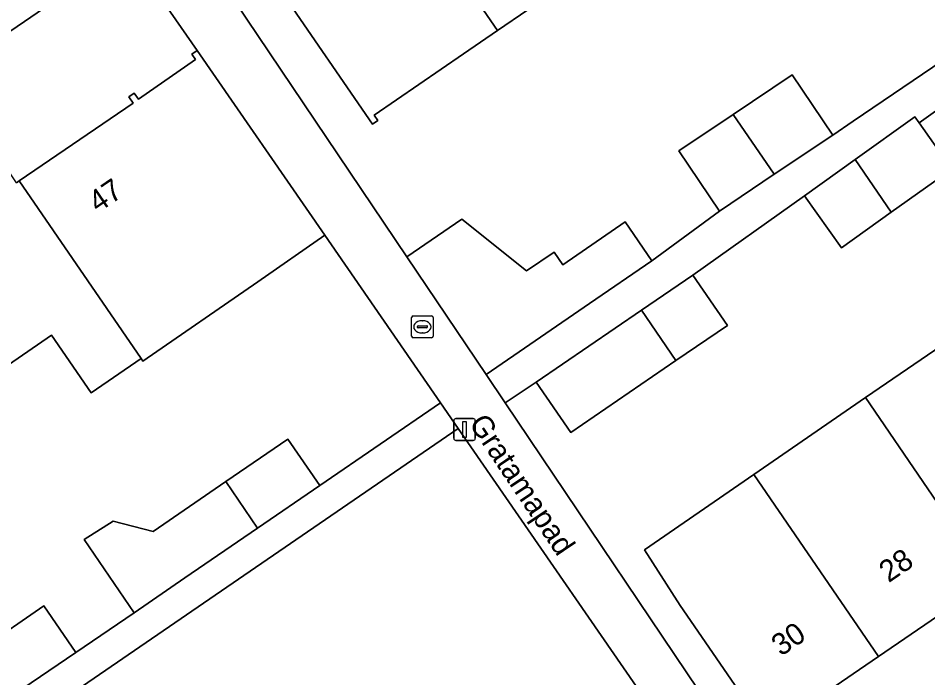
# Model space of a CAD drawing. Extents: x 157445 to 158888, y 383061 to 384688.
# Drawn here: x 158062.25 to 158104.15, y 383464.42 to 383494.8 of the extents above; entities that cross this region are included whole.
import ezdxf

# ---------------------------------------------------------------- set-up
doc = ezdxf.new("R2010")
doc.units = 0
for name, color, linetype in [('IMGEO_Erf', 7, 'Continuous'), ('IMGEO_Lichtmast', 7, 'Continuous'), ('IMGEO_Openbare_ruimte_label', 7, 'Continuous'), ('IMGEO_Pand', 7, 'Continuous'), ('IMGEO_Pand_nummerreeks', 7, 'Continuous'), ('IMGEO_Rioolput', 7, 'Continuous'), ('IMGEO_Voetpad_open', 7, 'Continuous')]:
    doc.layers.add(name, color=color, linetype=linetype)

msp = doc.modelspace()

# ---------------------------------------------------------------- linework, layer by layer
at = {"layer": 'IMGEO_Erf'}
for points in [[(158145.517, 383551.473), (158070.298, 383500), (158069.597, 383499.52), (158080.159, 383483.812), (158082.693, 383485.546), (158085.661, 383483.156), (158086.937, 383484.029), (158087.338, 383483.443), (158090.215, 383485.413), (158091.441, 383483.621), (158094.558, 383485.914), (158092.69, 383488.69), (158095.19, 383490.372), (158097.901, 383492.196), (158099.769, 383489.42), (158100.71, 383490.053), (158105.76, 383493.48)], [(158099.535, 383456.505), (158112.557, 383465.403), (158163.191, 383500), (158166.785, 383502.503), (158174.8, 383507.947), (158171.578, 383512.706), (158171.33, 383512.536), (158171.16, 383512.783), (158166.413, 383509.536), (158161.426, 383506.125), (158156.37, 383502.667), (158152.47, 383500), (158151.545, 383499.368), (158146.628, 383496.004), (158141.637, 383492.59), (158136.791, 383489.276), (158131.721, 383485.809), (158126.874, 383482.494), (158121.76, 383478.996), (158116.93, 383475.693), (158111.816, 383472.194), (158107.026, 383468.918), (158101.876, 383465.396), (158097.013, 383462.07)], [(158062.18, 383487.222), (158062.297, 383487.302), (158067.547, 383490.889), (158067.349, 383491.177), (158067.596, 383491.346), (158067.793, 383491.078), (158070.415, 383492.894), (158070.244, 383493.14), (158070.49, 383493.31), (158067.298, 383497.916), (158029.951, 383472.367)], [(158089.922, 383498.062), (158084.328, 383494.227), (158082.77, 383493.159), (158078.645, 383490.331), (158078.815, 383490.084), (158078.567, 383489.914), (158074.405, 383495.984)], [(158096.936, 383461.654), (158092.744, 383467.746), (158091.098, 383470.316), (158096.139, 383473.785), (158101.278, 383477.321), (158106.069, 383480.597), (158109.464, 383482.92), (158111.433, 383480.041), (158113.152, 383481.216), (158111.183, 383484.095), (158116.013, 383487.398), (158121.128, 383490.897), (158123.097, 383488.017), (158127.944, 383491.332), (158133.014, 383494.799)], [(158108.265, 383493.199), (158103.75, 383489.977), (158105.265, 383487.853), (158102.469, 383485.859), (158100.178, 383484.224), (158098.467, 383486.623), (158093.333, 383482.967), (158094.919, 383480.649), (158092.552, 383479.03), (158087.705, 383475.714), (158086.119, 383478.032), (158084.679, 383477.09), (158095.259, 383461.356)], [(158057.226, 383463.47), (158060.574, 383465.765), (158063.434, 383467.726), (158064.902, 383465.584), (158067.594, 383467.412), (158065.285, 383470.782), (158066.628, 383471.63), (158068.465, 383471.158), (158071.813, 383473.453), (158074.673, 383475.414), (158076.141, 383473.272), (158081.707, 383477.087), (158076.382, 383484.808), (158073.284, 383482.661), (158068.001, 383479), (158067.92, 383479.118), (158065.612, 383477.539), (158063.794, 383480.197), (158060.453, 383477.912), (158054.857, 383474.084), (158049.186, 383470.205), (158043.514, 383466.325), (158037.89, 383462.478)], [(158092.908, 383460.848), (158082.526, 383475.901), (158044.421, 383449.781)]]:
    msp.add_lwpolyline(points, dxfattribs=at)
at = {"layer": 'IMGEO_Lichtmast'}
for p, q in [((158082.319, 383475.454), (158082.319, 383476.254)), ((158082.319, 383476.254), (158082.319, 383475.454)), ((158082.419, 383476.354), (158083.209, 383476.354)), ((158083.209, 383476.354), (158082.419, 383476.354)), ((158083.309, 383476.254), (158083.309, 383475.454)), ((158083.309, 383475.454), (158083.309, 383476.254)), ((158083.209, 383475.354), (158082.419, 383475.354)), ((158082.419, 383475.354), (158083.209, 383475.354))]:
    msp.add_line(p, q, dxfattribs=at)
msp.add_lwpolyline([(158082.739, 383476.229), (158082.889, 383476.229), (158082.889, 383475.479), (158082.739, 383475.479), (158082.739, 383476.229)], dxfattribs=at)
for centre, start, end in [((158082.419, 383476.254), 90, 180), ((158082.419, 383476.254), 90, 180), ((158083.209, 383476.254), 0, 90), ((158083.209, 383476.254), 360, 90), ((158082.419, 383475.454), 180, 270), ((158082.419, 383475.454), 180, 270), ((158083.209, 383475.454), 270, 0), ((158083.209, 383475.454), 270, 0)]:
    msp.add_arc(centre, 0.1, start, end, dxfattribs=at)
at = {"layer": 'IMGEO_Pand'}
for points in [[(158086.129, 383503.598), (158085.932, 383503.886), (158085.746, 383503.759), (158085.944, 383503.471), (158080.879, 383500), (158080.534, 383499.763), (158084.328, 383494.227), (158089.922, 383498.062)], [(158080.534, 383499.763), (158080.339, 383500.048), (158080.13, 383499.908), (158080.327, 383499.621), (158074.858, 383495.872), (158074.661, 383496.159), (158074.405, 383495.984), (158078.567, 383489.914), (158078.815, 383490.084), (158078.645, 383490.331), (158082.77, 383493.159), (158084.328, 383494.227)], [(158062.297, 383487.302), (158067.92, 383479.118), (158068.001, 383479), (158073.284, 383482.661), (158076.382, 383484.808), (158070.49, 383493.31), (158070.244, 383493.14), (158070.415, 383492.894), (158067.793, 383491.078), (158067.596, 383491.346), (158067.349, 383491.177), (158067.547, 383490.889)], [(158097.081, 383487.611), (158099.769, 383489.42), (158097.901, 383492.196), (158095.19, 383490.372)], [(158097.081, 383487.611), (158095.19, 383490.372), (158092.69, 383488.69), (158094.558, 383485.914)], [(158103.75, 383489.977), (158103.553, 383490.252), (158100.805, 383488.292), (158102.469, 383485.859), (158105.265, 383487.853)], [(158100.805, 383488.292), (158098.467, 383486.623), (158100.178, 383484.224), (158102.469, 383485.859)], [(158062.297, 383487.302), (158062.18, 383487.222), (158061.616, 383488.048), (158059.164, 383486.372), (158058.173, 383486.882), (158055.731, 383485.207), (158055.863, 383484.11), (158056.078, 383484.261), (158060.453, 383477.912), (158063.794, 383480.197), (158065.612, 383477.539), (158067.92, 383479.118)], [(158091.441, 383483.621), (158090.215, 383485.413), (158087.338, 383483.443), (158086.937, 383484.029), (158085.661, 383483.156), (158082.693, 383485.546), (158080.159, 383483.812), (158083.803, 383478.393), (158088.564, 383481.652)], [(158090.967, 383481.348), (158092.552, 383479.03), (158094.919, 383480.649), (158093.333, 383482.967)], [(158090.967, 383481.348), (158086.119, 383478.032), (158087.705, 383475.714), (158092.552, 383479.03)], [(158107.026, 383468.918), (158111.816, 383472.194), (158106.069, 383480.597), (158101.278, 383477.321)], [(158101.876, 383465.396), (158107.026, 383468.918), (158101.278, 383477.321), (158096.139, 383473.785)], [(158071.813, 383473.453), (158073.283, 383471.313), (158076.141, 383473.272), (158074.673, 383475.414)], [(158101.876, 383465.396), (158096.139, 383473.785), (158091.098, 383470.316), (158092.744, 383467.746), (158096.936, 383461.654), (158097.191, 383461.818), (158097.013, 383462.07)], [(158073.283, 383471.313), (158071.813, 383473.453), (158068.465, 383471.158), (158066.628, 383471.63), (158065.285, 383470.782), (158067.594, 383467.412), (158069.933, 383469.016)], [(158062.044, 383463.625), (158064.902, 383465.584), (158063.434, 383467.726), (158060.574, 383465.765)]]:
    msp.add_lwpolyline(points, close=True, dxfattribs=at)
at = {"layer": 'IMGEO_Rioolput'}
for p, q in [((158080.445, 383481.084), (158081.297, 383481.084)), ((158080.37, 383480.158), (158080.37, 383481.01)), ((158080.858, 383480.864), (158080.883, 383480.864)), ((158081.371, 383481.01), (158081.371, 383480.158)), ((158080.629, 383480.578), (158080.629, 383480.59)), ((158081.067, 383480.541), (158080.669, 383480.541)), ((158080.672, 383480.627), (158081.07, 383480.627)), ((158080.881, 383480.304), (158080.856, 383480.304)), ((158081.113, 383480.59), (158081.113, 383480.578)), ((158081.297, 383480.084), (158080.445, 383480.084))]:
    msp.add_line(p, q, dxfattribs=at)
for points in [[(158080.445, 383481.084), (158081.297, 383481.084)], [(158080.37, 383480.158), (158080.37, 383481.01)], [(158081.371, 383481.01), (158081.371, 383480.158)], [(158081.297, 383480.084), (158080.445, 383480.084)]]:
    msp.add_lwpolyline(points, dxfattribs=at)
for centre, radius, start, end in [((158080.447, 383481.008), 0.0765, 91.552, 178.448), ((158080.447, 383481.008), 0.0765, 91.552, 178.448), ((158081.295, 383481.008), 0.0765, 1.552, 88.448), ((158081.295, 383481.008), 0.0765, 1.552, 88.448), ((158080.669, 383480.587), 0.0403, 85.8775, 175.7526), ((158080.666, 383480.577), 0.0366, 178.938, 274.7102), ((158081.07, 383480.584), 0.043, 264.8664, 352.4533), ((158081.074, 383480.589), 0.0386, 1.7309, 96.639), ((158080.447, 383480.16), 0.0765, 181.552, 268.448), ((158080.447, 383480.16), 0.0765, 181.552, 268.448), ((158081.295, 383480.16), 0.0765, 271.552, 358.448), ((158081.295, 383480.16), 0.0765, 271.552, 358.448)]:
    msp.add_arc(centre, radius, start, end, dxfattribs=at)
for centre, major_axis, ratio, start_param, end_param in [((158080.857, 383480.584), (-0.387, 0.002), 0.722429, 4.712389, 7.853982), ((158080.882, 383480.584), (-0.39, 0.002), 0.717154, 1.570796, 4.712389)]:
    msp.add_ellipse(centre, major_axis=major_axis, ratio=ratio, start_param=start_param, end_param=end_param, dxfattribs=at)
at = {"layer": 'IMGEO_Voetpad_open'}
for points in [[(158032.414, 383468.826), (158029.951, 383472.367), (158067.298, 383497.916), (158069.597, 383499.52), (158073.599, 383506.286), (158064.396, 383500), (158058.899, 383496.245), (158055.666, 383494.018), (158055.543, 383494.114), (158053.066, 383492.422), (158043.198, 383485.616), (158033.976, 383479.341), (158021.648, 383470.896), (158018.721, 383468.801), (158017.536, 383467.986), (158017.27, 383467.871)], [(158084.679, 383477.09), (158083.803, 383478.393), (158080.159, 383483.812), (158069.597, 383499.52), (158067.298, 383497.916), (158070.49, 383493.31), (158076.382, 383484.808), (158081.707, 383477.087), (158082.526, 383475.901), (158092.908, 383460.848), (158097.016, 383454.784), (158099.489, 383456.467), (158099.535, 383456.505)], [(158105.76, 383493.48), (158100.71, 383490.053), (158099.769, 383489.42), (158097.081, 383487.611), (158094.558, 383485.914), (158091.441, 383483.621), (158088.564, 383481.652), (158083.803, 383478.393), (158084.679, 383477.09), (158086.119, 383478.032), (158090.967, 383481.348), (158093.333, 383482.967), (158098.467, 383486.623), (158100.805, 383488.292), (158103.553, 383490.252), (158103.75, 383489.977), (158108.265, 383493.199)], [(158098.5, 383456.587), (158095.259, 383461.356), (158084.679, 383477.09)]]:
    msp.add_lwpolyline(points, dxfattribs=at)
msp.add_lwpolyline([(158082.526, 383475.901), (158081.707, 383477.087), (158076.141, 383473.272), (158073.283, 383471.313), (158069.933, 383469.016), (158067.594, 383467.412), (158064.902, 383465.584), (158062.044, 383463.625), (158058.694, 383461.328), (158056.233, 383459.659), (158053.559, 383457.825), (158050.702, 383455.866), (158047.351, 383453.569), (158043.591, 383450.992), (158044.421, 383449.781)], close=True, dxfattribs=at)

# ---------------------------------------------------------------- texts
at = {"layer": 'IMGEO_Openbare_ruimte_label'}
msp.add_text('Gratamapad', height=1, rotation=303.833, dxfattribs=at).set_placement((158082.985, 383476.135))
at = {"layer": 'IMGEO_Pand_nummerreeks'}
for s, rotation, p in [('47', 34.3489, (158065.929, 383485.81)), ('28', 34.3708, (158102.347, 383468.772)), ('30', 34.3708, (158097.39, 383465.381))]:
    msp.add_text(s, height=1, rotation=rotation, dxfattribs=at).set_placement(p)

doc.saveas('drawing.dxf')
